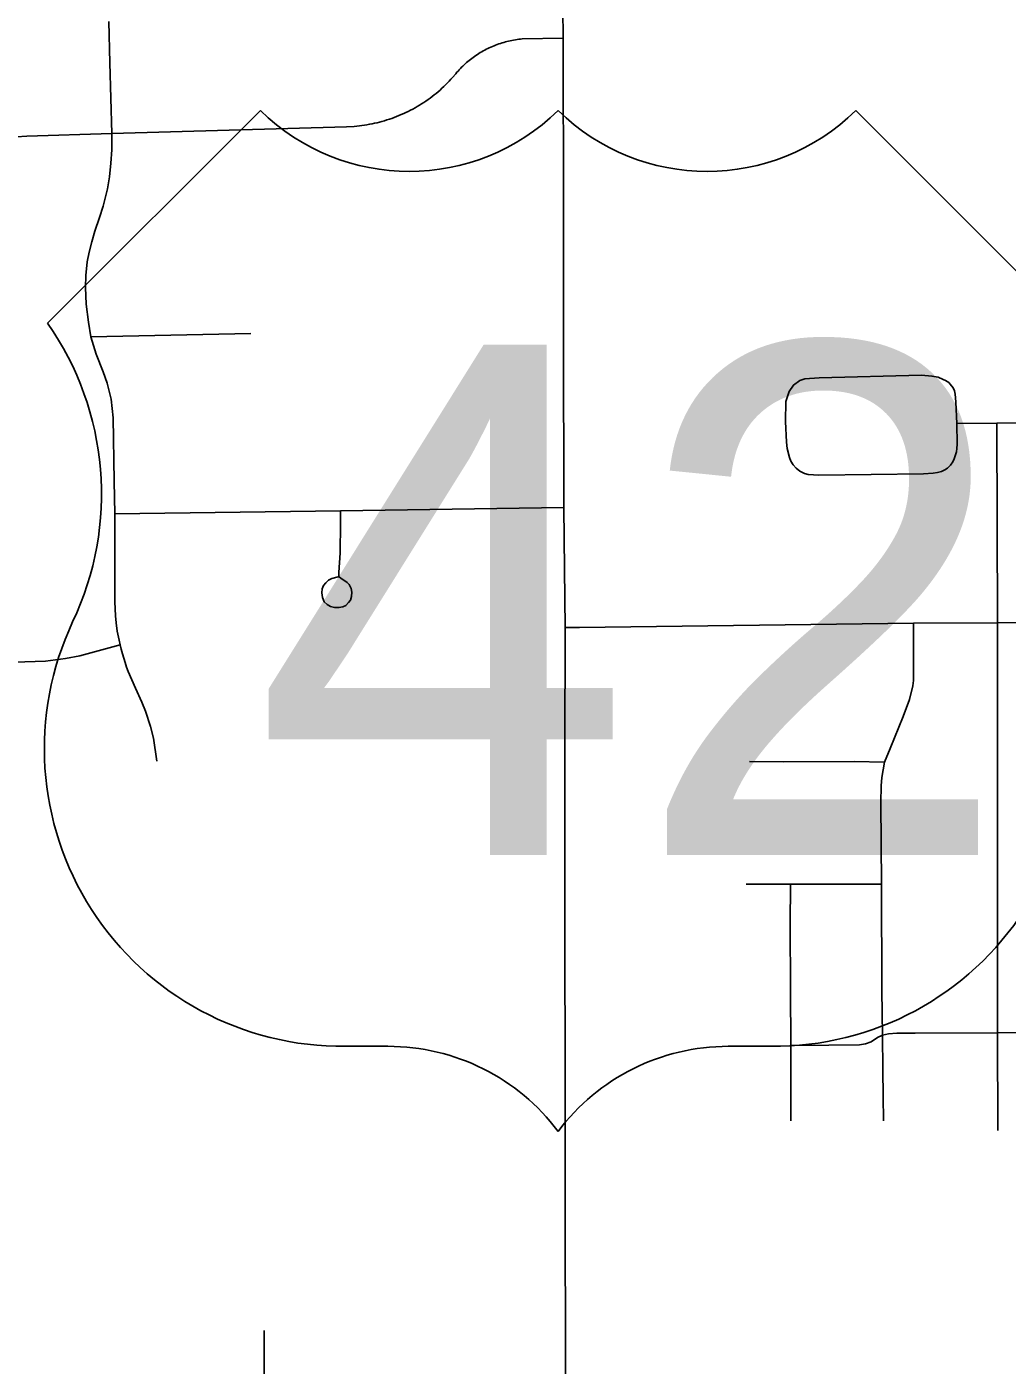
# Model space of a CAD drawing. Extents: x 0 to 34, y 0 to 22.
# Drawn here: x 5.1365 to 5.3264, y 19.5455 to 19.8048 of the extents above; entities that cross this region are included whole.
import ezdxf

# ---------------------------------------------------------------- set-up
doc = ezdxf.new("R2010")
doc.units = 0
for name, color, linetype in [('GM_X_City_Street', 7, 'Continuous'), ('GM_X_Township_Road', 7, 'Continuous'), ('GM_X_US_Route', 7, 'Continuous'), ('GM_X_US_Shield', 7, 'Continuous')]:
    doc.layers.add(name, color=color, linetype=linetype)

msp = doc.modelspace()

# ---------------------------------------------------------------- linework, layer by layer
at = {"layer": 'GM_X_City_Street'}
msp.add_line((5.148911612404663, 19.744653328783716), (5.1798838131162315, 19.745308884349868), dxfattribs=at)
for points in [[(5.134514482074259, 19.78342061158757), (5.136540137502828, 19.78353244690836), (5.152984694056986, 19.784045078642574), (5.198447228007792, 19.78537790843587), (5.199935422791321, 19.785458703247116), (5.200429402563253, 19.78550528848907), (5.200923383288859, 19.785558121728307), (5.201417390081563, 19.785620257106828), (5.201908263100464, 19.785691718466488), (5.202399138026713, 19.785769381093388), (5.2028869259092, 19.785856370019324), (5.203374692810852, 19.785952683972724), (5.20385937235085, 19.786055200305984), (5.204344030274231, 19.786167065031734), (5.204825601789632, 19.786288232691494), (5.205307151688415, 19.786415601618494), (5.2057825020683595, 19.786552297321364), (5.206257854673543, 19.786698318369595), (5.206730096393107, 19.786850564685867), (5.207202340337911, 19.787012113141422), (5.207668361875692, 19.787182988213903), (5.208131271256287, 19.787356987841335), (5.208591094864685, 19.78754339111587), (5.20905092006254, 19.78773601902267), (5.209504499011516, 19.787937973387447), (5.209955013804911, 19.788146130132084), (5.210399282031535, 19.788360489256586), (5.21084355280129, 19.78858729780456), (5.211281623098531, 19.78881720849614), (5.211713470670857, 19.789056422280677), (5.212145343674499, 19.78930498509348), (5.2125709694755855, 19.789556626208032), (5.212990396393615, 19.78982071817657), (5.213406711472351, 19.79008791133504), (5.21381682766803, 19.7903644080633), (5.2142238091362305, 19.79064712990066), (5.214624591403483, 19.790939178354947), (5.215019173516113, 19.79123742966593), (5.215410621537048, 19.79154190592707), (5.215795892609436, 19.791852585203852), (5.216174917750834, 19.792172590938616), (5.216547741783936, 19.79249572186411), (5.216914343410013, 19.792828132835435), (5.21727474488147, 19.793166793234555), (5.21763203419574, 19.793508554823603), (5.2179799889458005, 19.79385962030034), (5.218324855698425, 19.794216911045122), (5.218660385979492, 19.794577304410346), (5.21898971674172, 19.794947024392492), (5.219583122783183, 19.795639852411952), (5.219825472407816, 19.795928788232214), (5.2200429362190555, 19.796177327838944), (5.220266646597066, 19.796419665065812), (5.220493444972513, 19.796658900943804), (5.2207233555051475, 19.796895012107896), (5.220956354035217, 19.79712802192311), (5.221195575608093, 19.79735482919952), (5.221437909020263, 19.79757851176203), (5.221686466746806, 19.797799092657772), (5.221935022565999, 19.798013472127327), (5.222189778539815, 19.79822162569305), (5.222447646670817, 19.798429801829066), (5.222708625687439, 19.79863172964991), (5.222975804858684, 19.79882747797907), (5.2232430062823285, 19.79902010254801), (5.22351329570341, 19.79920650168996), (5.2237898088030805, 19.799389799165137), (5.224066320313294, 19.799566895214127), (5.224349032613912, 19.799740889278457), (5.224634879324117, 19.799908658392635), (5.224920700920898, 19.800070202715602), (5.225209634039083, 19.80022866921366), (5.225504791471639, 19.800384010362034), (5.225799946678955, 19.800530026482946), (5.226095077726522, 19.80067294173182), (5.226396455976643, 19.800812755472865), (5.226700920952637, 19.800943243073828), (5.227005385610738, 19.801070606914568), (5.227312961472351, 19.80119489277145), (5.22762055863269, 19.801309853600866), (5.227934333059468, 19.801421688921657), (5.228248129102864, 19.801527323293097), (5.2285619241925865, 19.801626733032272), (5.228878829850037, 19.801719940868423), (5.229198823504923, 19.801810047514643), (5.229518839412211, 19.801893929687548), (5.229838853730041, 19.801971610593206), (5.2301619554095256, 19.80204306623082), (5.230488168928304, 19.80211142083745), (5.230811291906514, 19.802173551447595), (5.231137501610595, 19.80222635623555), (5.2314668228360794, 19.802276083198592), (5.231793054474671, 19.802322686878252), (5.2321223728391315, 19.802359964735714), (5.232451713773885, 19.802394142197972), (5.24038971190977, 19.80252151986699)], [(5.161665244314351, 19.66250201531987), (5.161078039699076, 19.66692616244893), (5.16049083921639, 19.669197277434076), (5.159512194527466, 19.672136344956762), (5.15876653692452, 19.673897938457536), (5.157551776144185, 19.67663818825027), (5.156846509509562, 19.678207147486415), (5.156122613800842, 19.67985687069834), (5.155830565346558, 19.680705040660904), (5.155554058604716, 19.681559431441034), (5.155293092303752, 19.682416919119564), (5.155044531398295, 19.683280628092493), (5.154811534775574, 19.684147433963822), (5.154597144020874, 19.685017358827), (5.154392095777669, 19.685902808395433), (5.154034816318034, 19.687661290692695), (5.153811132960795, 19.689292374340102), (5.153686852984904, 19.690622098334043), (5.153568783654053, 19.693353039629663), (5.153553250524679, 19.710403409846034), (5.153435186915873, 19.716747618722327), (5.153258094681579, 19.72896685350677), (5.152879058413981, 19.732608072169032), (5.152083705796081, 19.7356931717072), (5.151291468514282, 19.737926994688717), (5.149912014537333, 19.741332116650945), (5.148911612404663, 19.744653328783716), (5.148451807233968, 19.747555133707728), (5.14801995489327, 19.751000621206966), (5.147864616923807, 19.75425038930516), (5.14794229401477, 19.756561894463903), (5.1482281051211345, 19.759196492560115), (5.14861024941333, 19.76110410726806), (5.149107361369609, 19.763073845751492), (5.149666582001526, 19.765130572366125), (5.150576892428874, 19.76783042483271), (5.151282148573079, 19.770005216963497), (5.152105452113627, 19.773323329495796), (5.152543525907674, 19.77567522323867), (5.152810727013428, 19.778319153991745), (5.152956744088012, 19.78093201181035), (5.152984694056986, 19.784045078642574)], [(5.2834817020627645, 19.728295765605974), (5.283522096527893, 19.732166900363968), (5.284146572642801, 19.734124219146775), (5.284994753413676, 19.735335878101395), (5.286225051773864, 19.7362430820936), (5.2872347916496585, 19.736547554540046), (5.289959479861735, 19.73672774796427), (5.309837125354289, 19.737224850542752), (5.311834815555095, 19.73706330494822), (5.3130247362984, 19.73684271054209), (5.314022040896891, 19.7364388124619), (5.3144725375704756, 19.736212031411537), (5.315072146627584, 19.735829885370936), (5.315376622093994, 19.73553472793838), (5.315951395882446, 19.734782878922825), (5.3161844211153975, 19.734245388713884), (5.316324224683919, 19.73354322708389), (5.316395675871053, 19.73287215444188), (5.316432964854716, 19.73199912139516), (5.316672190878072, 19.72789808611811)], [(5.2834817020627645, 19.728295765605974), (5.2836308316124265, 19.72425686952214), (5.283798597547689, 19.72304519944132), (5.284221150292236, 19.72130845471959), (5.284519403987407, 19.720609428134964), (5.284932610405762, 19.719904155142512), (5.2855229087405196, 19.719220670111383), (5.286265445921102, 19.718664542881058), (5.287160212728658, 19.718195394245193), (5.287881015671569, 19.71799345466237), (5.289950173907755, 19.717856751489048), (5.310216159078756, 19.718133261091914), (5.312046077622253, 19.718241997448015), (5.3129377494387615, 19.71840044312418), (5.313689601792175, 19.718614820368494), (5.314335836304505, 19.718934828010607), (5.314820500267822, 19.71925794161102), (5.315395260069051, 19.71979230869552), (5.315867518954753, 19.72045408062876), (5.31616265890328, 19.72107545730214), (5.316578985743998, 19.722426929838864), (5.316662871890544, 19.723057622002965), (5.316715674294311, 19.72389026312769), (5.316672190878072, 19.72789808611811)], [(5.316672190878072, 19.72789808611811), (5.324398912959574, 19.727950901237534), (5.372424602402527, 19.72845420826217), (5.382723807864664, 19.72856296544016), (5.407106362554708, 19.728814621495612), (5.4763549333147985, 19.729631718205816)], [(5.324607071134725, 19.59090777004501), (5.3245231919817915, 19.609844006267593), (5.324513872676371, 19.68928616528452), (5.324398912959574, 19.727950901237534)], [(5.153553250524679, 19.710403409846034), (5.1972883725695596, 19.710956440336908), (5.240526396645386, 19.711636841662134)], [(5.196794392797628, 19.698218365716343), (5.195573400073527, 19.697854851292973), (5.19496133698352, 19.697541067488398), (5.194414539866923, 19.69702842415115), (5.1940013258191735, 19.696515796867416), (5.193721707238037, 19.69586957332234), (5.193672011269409, 19.69509285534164), (5.1937558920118, 19.69420119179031), (5.194100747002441, 19.69334371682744), (5.1946972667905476, 19.69281554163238), (5.1953559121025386, 19.692433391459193), (5.196132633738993, 19.69226873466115), (5.196959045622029, 19.692219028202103), (5.1977202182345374, 19.69238368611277), (5.198313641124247, 19.69264777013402), (5.198795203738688, 19.693210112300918), (5.199189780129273, 19.693688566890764), (5.199388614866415, 19.694350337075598), (5.199438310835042, 19.695226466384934), (5.199304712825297, 19.69590374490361), (5.19894121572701, 19.696714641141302), (5.198546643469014, 19.697078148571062), (5.198133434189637, 19.69740745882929), (5.197390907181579, 19.69785485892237), (5.196977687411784, 19.6982338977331), (5.196924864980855, 19.69905099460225), (5.197195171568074, 19.702832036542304), (5.197285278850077, 19.70855173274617), (5.1972883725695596, 19.710956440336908)], [(5.240787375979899, 19.688344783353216), (5.243536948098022, 19.68840382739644), (5.308243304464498, 19.689217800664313), (5.324513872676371, 19.68928616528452), (5.372415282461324, 19.690025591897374), (5.390826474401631, 19.690280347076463), (5.424939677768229, 19.690730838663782), (5.49476925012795, 19.691563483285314), (5.51643952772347, 19.692097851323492)], [(5.302476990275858, 19.592827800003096), (5.30241173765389, 19.597587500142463), (5.302340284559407, 19.602685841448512), (5.302265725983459, 19.609371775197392), (5.302138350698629, 19.61808028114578), (5.3020761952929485, 19.63863829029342), (5.301933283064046, 19.654464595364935), (5.302017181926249, 19.657677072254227), (5.302144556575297, 19.659301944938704), (5.302616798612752, 19.662253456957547), (5.303769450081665, 19.664925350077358), (5.306251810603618, 19.671157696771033), (5.30747901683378, 19.674398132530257), (5.308112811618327, 19.677070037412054), (5.308240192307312, 19.678073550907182), (5.308243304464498, 19.689217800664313)], [(5.030596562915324, 19.677924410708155), (5.069603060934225, 19.679384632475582), (5.094252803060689, 19.680391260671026), (5.140113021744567, 19.68185768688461), (5.142054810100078, 19.682109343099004), (5.143993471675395, 19.68239518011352), (5.14675236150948, 19.682861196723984), (5.154597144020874, 19.685017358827)], [(5.276509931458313, 19.662387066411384), (5.283164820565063, 19.66235287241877), (5.296763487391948, 19.662387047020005), (5.302616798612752, 19.662253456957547)], [(5.275863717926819, 19.638622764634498), (5.28446037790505, 19.638672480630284), (5.3020761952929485, 19.63863829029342)], [(5.284506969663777, 19.592781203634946), (5.284506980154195, 19.607398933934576), (5.284454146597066, 19.61827601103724), (5.2843920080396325, 19.630805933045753), (5.28446037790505, 19.638672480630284)], [(5.284506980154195, 19.607398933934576), (5.291882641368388, 19.607439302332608), (5.297819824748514, 19.60751388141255), (5.298984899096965, 19.6076940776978), (5.300041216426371, 19.608094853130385), (5.3012808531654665, 19.60893370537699), (5.302265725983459, 19.609371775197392), (5.303430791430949, 19.60962653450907), (5.305033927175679, 19.609772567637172), (5.308600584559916, 19.609806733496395), (5.3245231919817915, 19.609844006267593)], [(5.3245231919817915, 19.609844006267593), (5.372393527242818, 19.610468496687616)]]:
    msp.add_lwpolyline(points, dxfattribs=at)
at = {"layer": 'GM_X_Township_Road'}
for points in [[(5.152984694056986, 19.784045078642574), (5.152605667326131, 19.79779600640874), (5.152413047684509, 19.805758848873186)], [(5.182658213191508, 19.52209104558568), (5.182502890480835, 19.53802607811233), (5.182496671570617, 19.552156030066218)]]:
    msp.add_lwpolyline(points, dxfattribs=at)
at = {"layer": 'GM_X_US_Route'}
for p, q in [((5.240458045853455, 19.772381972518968), (5.240426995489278, 19.79926865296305)), ((5.24046738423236, 19.762871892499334), (5.240458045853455, 19.772381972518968)), ((5.240479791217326, 19.754070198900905), (5.24046738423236, 19.762871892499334)), ((5.240486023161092, 19.746470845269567), (5.240479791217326, 19.754070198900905)), ((5.240489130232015, 19.74446693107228), (5.240486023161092, 19.746470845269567)), ((5.240827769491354, 19.555666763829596), (5.240818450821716, 19.56581063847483))]:
    msp.add_line(p, q, dxfattribs=at)
for points in [[(5.240426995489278, 19.79926865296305), (5.24038971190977, 19.80252151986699), (5.2403306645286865, 19.80825364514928), (5.240305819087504, 19.813740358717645), (5.24021882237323, 19.82697863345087), (5.240169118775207, 19.838790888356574)], [(5.240660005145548, 19.699672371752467), (5.240526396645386, 19.711636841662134), (5.240489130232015, 19.74446693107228)], [(5.240818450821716, 19.56581063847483), (5.240750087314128, 19.664571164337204), (5.240787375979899, 19.688344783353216), (5.240660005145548, 19.699672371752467)], [(5.240933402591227, 19.52208794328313), (5.240837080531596, 19.54016979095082), (5.240827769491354, 19.555666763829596)]]:
    msp.add_lwpolyline(points, dxfattribs=at)
at = {"layer": 'GM_X_US_Shield'}
for p, q in [((5.181744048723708, 19.78851274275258), (5.140545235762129, 19.747313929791)), ((5.338299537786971, 19.747313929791), (5.297100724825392, 19.78851274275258)), ((5.198223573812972, 19.607237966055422), (5.2064633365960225, 19.607237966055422)), ((5.2723814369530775, 19.607237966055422), (5.280621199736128, 19.607237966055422))]:
    msp.add_line(p, q, dxfattribs=at)
for centre, radius, start, end in [((5.210583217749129, 19.817934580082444), 0.04119881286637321, 225.57299599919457, 314.4270040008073), ((5.268261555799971, 19.817934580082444), 0.04119881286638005, 225.57299599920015, 314.4270040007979), ((5.09329844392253, 19.714230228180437), 0.057678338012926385, 334.5471236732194, 35.000929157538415), ((5.197581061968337, 19.66491272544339), 0.05767833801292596, 154.8319194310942, 270.63826363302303), ((5.281263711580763, 19.66491272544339), 0.05767833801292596, 269.36173636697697, 25.168080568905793), ((5.2064633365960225, 19.566039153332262), 0.04119881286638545, 36.86989764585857, 89.99999993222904), ((5.2723814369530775, 19.566039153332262), 0.04119881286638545, 90.00000006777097, 143.13010235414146)]:
    msp.add_arc(centre, radius, start, end, dxfattribs=at)

# ---------------------------------------------------------------- texts
msp.add_text('42', height=0.09887715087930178, dxfattribs=at).set_placement((5.180343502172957, 19.644316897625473))

doc.saveas('drawing.dxf')
